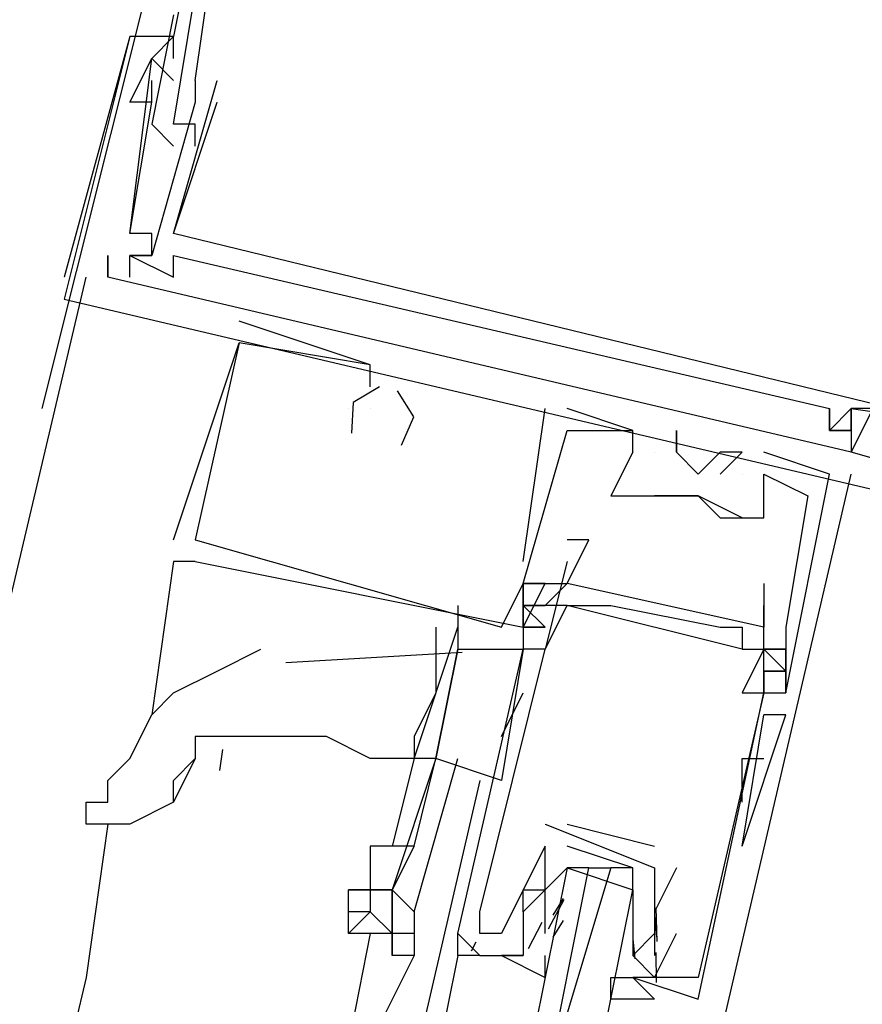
# Model space of a CAD drawing. Header units: feet. Extents: x -79 to 198, y -22 to 181.
# Tile 285 of 318: x 126.066 to 126.58, y 133.628 to 134.228. Entities that reach past the tile are written whole.
import ezdxf

# ---------------------------------------------------------------- set-up
doc = ezdxf.new("R2010")
doc.units = ezdxf.units.FT
doc.layers.add('A-LINEA', color=7, linetype='CONTINUOUS')

msp = doc.modelspace()

# ---------------------------------------------------------------- linework, layer by layer
at = {"layer": 'A-LINEA'}
for p, q in [((126.08, 133.9911), (126.2, 134.4711)), ((126.1333, 134.2178), (126.1333, 134.2178)), ((126.1333, 134.2178), (126.1333, 134.2178)), ((126.1333, 134.2178), (126.1333, 134.2178)), ((126.1333, 134.2178), (126.1333, 134.2178)), ((126.1333, 134.2178), (126.1333, 134.2178)), ((126.1333, 134.2178), (126.1333, 134.2178)), ((126.1333, 134.2178), (126.1333, 134.2178)), ((126.1333, 134.2178), (126.1333, 134.2178)), ((126.1333, 134.2178), (126.1333, 134.2178)), ((126.16, 134.2178), (126.16, 134.2178)), ((126.16, 134.2178), (126.16, 134.2178)), ((126.16, 134.2178), (126.16, 134.2178)), ((126.16, 134.2178), (126.16, 134.2178)), ((126.16, 134.2178), (126.16, 134.2178)), ((126.16, 134.2178), (126.16, 134.2178)), ((126.16, 134.2178), (126.16, 134.2178)), ((126.16, 134.2178), (126.16, 134.2178)), ((126.16, 134.2178), (126.16, 134.2178)), ((126.1467, 134.2044), (126.1467, 134.2044)), ((126.1467, 134.2044), (126.1467, 134.2044)), ((126.1467, 134.2044), (126.1467, 134.2044)), ((126.1467, 134.2044), (126.1467, 134.2044)), ((126.1467, 134.2044), (126.1467, 134.2044)), ((126.1467, 134.2044), (126.1467, 134.2044)), ((126.1467, 134.2044), (126.1467, 134.2044)), ((126.1467, 134.2044), (126.1467, 134.2044)), ((126.1467, 134.2044), (126.1467, 134.2044)), ((126.16, 134.2044), (126.16, 134.2044)), ((126.16, 134.2044), (126.16, 134.2044)), ((126.16, 134.2044), (126.16, 134.2044)), ((126.16, 134.2044), (126.16, 134.2044)), ((126.16, 134.2044), (126.16, 134.2044)), ((126.16, 134.2044), (126.16, 134.2044)), ((126.1467, 134.1911), (126.1467, 134.1911)), ((126.1467, 134.1911), (126.1467, 134.1911)), ((126.1467, 134.1911), (126.1467, 134.1911)), ((126.1467, 134.1911), (126.1467, 134.1911)), ((126.1467, 134.1911), (126.1467, 134.1911)), ((126.1467, 134.1911), (126.1467, 134.1911)), ((126.16, 134.1911), (126.16, 134.1911)), ((126.16, 134.1911), (126.16, 134.1911)), ((126.16, 134.1911), (126.16, 134.1911)), ((126.1733, 134.1911), (126.1733, 134.1911)), ((126.1733, 134.1911), (126.1733, 134.1911)), ((126.1733, 134.1911), (126.1733, 134.1911)), ((126.1733, 134.1911), (126.1733, 134.1911)), ((126.1733, 134.1911), (126.1733, 134.1911)), ((126.1733, 134.1911), (126.1733, 134.1911)), ((126.1733, 134.1911), (126.1733, 134.1911)), ((126.1733, 134.1911), (126.1733, 134.1911)), ((126.1733, 134.1911), (126.1733, 134.1911)), ((126.1867, 134.1911), (126.1867, 134.1911)), ((126.1867, 134.1911), (126.1867, 134.1911)), ((126.1867, 134.1911), (126.1867, 134.1911)), ((126.1867, 134.1911), (126.1867, 134.1911)), ((126.1867, 134.1911), (126.1867, 134.1911)), ((126.1867, 134.1911), (126.1867, 134.1911)), ((126.1333, 134.1778), (126.1333, 134.1778)), ((126.1333, 134.1778), (126.1333, 134.1778)), ((126.1333, 134.1778), (126.1333, 134.1778)), ((126.1333, 134.1778), (126.1333, 134.1778)), ((126.1333, 134.1778), (126.1333, 134.1778)), ((126.1333, 134.1778), (126.1333, 134.1778)), ((126.1467, 134.1778), (126.1467, 134.1778)), ((126.1467, 134.1778), (126.1467, 134.1778)), ((126.1467, 134.1778), (126.1467, 134.1778)), ((126.1467, 134.1778), (126.1467, 134.1778)), ((126.1467, 134.1778), (126.1467, 134.1778)), ((126.1467, 134.1778), (126.1467, 134.1778)), ((126.1467, 134.1778), (126.1467, 134.1778)), ((126.1467, 134.1778), (126.1467, 134.1778)), ((126.1467, 134.1778), (126.1467, 134.1778)), ((126.1467, 134.1778), (126.1467, 134.1778)), ((126.1467, 134.1778), (126.1467, 134.1778)), ((126.1467, 134.1778), (126.1467, 134.1778)), ((126.1733, 134.1778), (126.1733, 134.1778)), ((126.1733, 134.1778), (126.1733, 134.1778)), ((126.1733, 134.1778), (126.1733, 134.1778)), ((126.1733, 134.1778), (126.1733, 134.1778)), ((126.1733, 134.1778), (126.1733, 134.1778)), ((126.1733, 134.1778), (126.1733, 134.1778)), ((126.1867, 134.1778), (126.1867, 134.1778)), ((126.1867, 134.1778), (126.1867, 134.1778)), ((126.1867, 134.1778), (126.1867, 134.1778)), ((126.1467, 134.1644), (126.1467, 134.1644)), ((126.1467, 134.1644), (126.1467, 134.1644)), ((126.1467, 134.1644), (126.1467, 134.1644)), ((126.16, 134.1644), (126.16, 134.1644)), ((126.16, 134.1644), (126.16, 134.1644)), ((126.16, 134.1644), (126.16, 134.1644)), ((126.16, 134.1644), (126.16, 134.1644)), ((126.16, 134.1644), (126.16, 134.1644)), ((126.16, 134.1644), (126.16, 134.1644)), ((126.1733, 134.1644), (126.1733, 134.1644)), ((126.1733, 134.1644), (126.1733, 134.1644)), ((126.1733, 134.1644), (126.1733, 134.1644)), ((126.16, 134.1511), (126.16, 134.1511)), ((126.16, 134.1511), (126.16, 134.1511)), ((126.16, 134.1511), (126.16, 134.1511)), ((126.1733, 134.1511), (126.1733, 134.1511)), ((126.1733, 134.1511), (126.1733, 134.1511)), ((126.1733, 134.1511), (126.1733, 134.1511)), ((126.1333, 134.0978), (126.1333, 134.0978)), ((126.1333, 134.0978), (126.1333, 134.0978)), ((126.1333, 134.0978), (126.1333, 134.0978)), ((126.1333, 134.0978), (126.1333, 134.0978)), ((126.1333, 134.0978), (126.1333, 134.0978)), ((126.1333, 134.0978), (126.1333, 134.0978)), ((126.1333, 134.0978), (126.1333, 134.0978)), ((126.1333, 134.0978), (126.1333, 134.0978)), ((126.1333, 134.0978), (126.1333, 134.0978)), ((126.1467, 134.0978), (126.1467, 134.0978)), ((126.1467, 134.0978), (126.1467, 134.0978)), ((126.1467, 134.0978), (126.1467, 134.0978)), ((126.1467, 134.0978), (126.1467, 134.0978)), ((126.1467, 134.0978), (126.1467, 134.0978)), ((126.1467, 134.0978), (126.1467, 134.0978)), ((126.1467, 134.0978), (126.1467, 134.0978)), ((126.1467, 134.0978), (126.1467, 134.0978)), ((126.1467, 134.0978), (126.1467, 134.0978)), ((126.16, 134.0978), (126.16, 134.0978)), ((126.16, 134.0978), (126.16, 134.0978)), ((126.16, 134.0978), (126.16, 134.0978)), ((126.16, 134.0978), (126.16, 134.0978)), ((126.16, 134.0978), (126.16, 134.0978)), ((126.16, 134.0978), (126.16, 134.0978)), ((126.12, 134.0711), (126.12, 134.0844)), ((126.12, 134.0844), (126.12, 134.0844)), ((126.12, 134.0711), (126.12, 134.0844)), ((126.12, 134.0844), (126.12, 134.0844)), ((126.12, 134.0711), (126.12, 134.0844)), ((126.12, 134.0844), (126.12, 134.0844)), ((126.12, 134.0844), (126.12, 134.0844)), ((126.12, 134.0844), (126.12, 134.0844)), ((126.12, 134.0844), (126.12, 134.0844)), ((126.12, 134.0844), (126.12, 134.0711)), ((126.12, 134.0844), (126.12, 134.0844)), ((126.12, 134.0844), (126.12, 134.0711)), ((126.12, 134.0844), (126.12, 134.0844)), ((126.12, 134.0844), (126.12, 134.0711)), ((126.12, 134.0844), (126.12, 134.0844)), ((126.12, 134.0711), (126.12, 134.0844)), ((126.12, 134.0844), (126.12, 134.0844)), ((126.12, 134.0844), (126.12, 134.0711)), ((126.12, 134.0844), (126.12, 134.0844)), ((126.12, 134.0711), (126.12, 134.0844)), ((126.12, 134.0844), (126.12, 134.0844)), ((126.12, 134.0844), (126.12, 134.0711)), ((126.12, 134.0844), (126.12, 134.0844)), ((126.12, 134.0711), (126.12, 134.0844)), ((126.12, 134.0844), (126.12, 134.0844)), ((126.12, 134.0844), (126.12, 134.0711)), ((126.12, 134.0844), (126.12, 134.0844)), ((126.1333, 134.0844), (126.1333, 134.0844)), ((126.1333, 134.0844), (126.1333, 134.0844)), ((126.1333, 134.0844), (126.1333, 134.0844)), ((126.1333, 134.0844), (126.1467, 134.0844)), ((126.1333, 134.0844), (126.1333, 134.0844)), ((126.1333, 134.0844), (126.1467, 134.0844)), ((126.1333, 134.0844), (126.1333, 134.0844)), ((126.1333, 134.0844), (126.1467, 134.0844)), ((126.1333, 134.0844), (126.1333, 134.0844)), ((126.1333, 134.0844), (126.1333, 134.0844)), ((126.1333, 134.0844), (126.1333, 134.0844)), ((126.1333, 134.0844), (126.1333, 134.0844)), ((126.1333, 134.0844), (126.1333, 134.0844)), ((126.1333, 134.0844), (126.1333, 134.0844)), ((126.1333, 134.0844), (126.1333, 134.0844)), ((126.1333, 134.0844), (126.1467, 134.0844)), ((126.1333, 134.0844), (126.1333, 134.0844)), ((126.1333, 134.0844), (126.1333, 134.0844)), ((126.1333, 134.0844), (126.1333, 134.0844)), ((126.1333, 134.0844), (126.1467, 134.0844)), ((126.1333, 134.0844), (126.1333, 134.0844)), ((126.1333, 134.0844), (126.1333, 134.0844)), ((126.1333, 134.0844), (126.1333, 134.0844)), ((126.1333, 134.0844), (126.1467, 134.0844)), ((126.1333, 134.0844), (126.1333, 134.0844)), ((126.1333, 134.0844), (126.1333, 134.0844)), ((126.1333, 134.0844), (126.1333, 134.0844)), ((126.1467, 134.0844), (126.1467, 134.0844)), ((126.1467, 134.0844), (126.1467, 134.0844)), ((126.1467, 134.0844), (126.1467, 134.0844)), ((126.1467, 134.0844), (126.1467, 134.0844)), ((126.1467, 134.0844), (126.1467, 134.0844)), ((126.1467, 134.0844), (126.1467, 134.0844)), ((126.1467, 134.0844), (126.1467, 134.0844)), ((126.1467, 134.0844), (126.1467, 134.0844)), ((126.1467, 134.0844), (126.1467, 134.0844)), ((126.1467, 134.0844), (126.1467, 134.0844)), ((126.1467, 134.0844), (126.1467, 134.0844)), ((126.1467, 134.0844), (126.1467, 134.0844)), ((126.1467, 134.0844), (126.1467, 134.0844)), ((126.1467, 134.0844), (126.1467, 134.0844)), ((126.1467, 134.0844), (126.1467, 134.0844)), ((126.16, 134.0844), (126.16, 134.0844)), ((126.16, 134.0844), (126.16, 134.0844)), ((126.16, 134.0844), (126.16, 134.0844)), ((126.16, 134.0844), (126.16, 134.0844)), ((126.16, 134.0844), (126.16, 134.0844)), ((126.16, 134.0844), (126.16, 134.0844)), ((124.48, 127.1778), (126.1067, 134.0711)), ((126.0933, 134.0711), (126.0933, 134.0711)), ((126.0933, 134.0711), (126.0933, 134.0711)), ((126.0933, 134.0711), (126.0933, 134.0711)), ((126.0933, 134.0711), (126.0933, 134.0711)), ((126.0933, 134.0711), (126.0933, 134.0711)), ((126.0933, 134.0711), (126.0933, 134.0711)), ((126.12, 134.0711), (126.12, 134.0711)), ((126.12, 134.0711), (126.12, 134.0711)), ((126.12, 134.0711), (126.12, 134.0711)), ((126.12, 134.0711), (126.12, 134.0711)), ((126.12, 134.0711), (126.12, 134.0711)), ((126.12, 134.0711), (126.12, 134.0711)), ((126.12, 134.0711), (126.12, 134.0711)), ((126.12, 134.0711), (126.12, 134.0711)), ((126.12, 134.0711), (126.12, 134.0711)), ((126.1333, 134.0711), (126.1333, 134.0711)), ((126.1333, 134.0711), (126.1333, 134.0711)), ((126.1333, 134.0711), (126.1333, 134.0711)), ((126.1333, 134.0711), (126.1333, 134.0711)), ((126.1333, 134.0711), (126.1333, 134.0711)), ((126.1333, 134.0711), (126.1333, 134.0711)), ((126.1333, 134.0711), (126.1333, 134.0711)), ((126.1333, 134.0711), (126.1333, 134.0711)), ((126.1333, 134.0711), (126.1333, 134.0711)), ((126.16, 134.0711), (126.16, 134.0711)), ((126.16, 134.0711), (126.16, 134.0711)), ((126.16, 134.0711), (126.16, 134.0711)), ((126.16, 134.0711), (126.16, 134.0711)), ((126.16, 134.0711), (126.16, 134.0711)), ((126.16, 134.0711), (126.16, 134.0711)), ((126.0933, 134.0578), (126.0933, 134.0578)), ((126.0933, 134.0578), (126.0933, 134.0578)), ((126.0933, 134.0578), (126.0933, 134.0578)), ((126.0933, 134.0578), (126.0933, 134.0578)), ((126.0933, 134.0578), (126.0933, 134.0578)), ((126.0933, 134.0578), (126.0933, 134.0578)), ((126.0933, 134.0578), (126.0933, 134.0578)), ((126.0933, 134.0578), (126.0933, 134.0578)), ((126.0933, 134.0578), (126.0933, 134.0578)), ((126.2, 134.0444), (126.2, 134.0444)), ((126.2, 134.0444), (126.2, 134.0444)), ((126.2, 134.0444), (126.2, 134.0444)), ((126.16, 133.9111), (126.2, 134.0311)), ((126.16, 133.9111), (126.2, 134.0311)), ((126.16, 133.9111), (126.2, 134.0311)), ((126.2, 134.0311), (126.2, 134.0311)), ((126.2, 134.0311), (126.2, 134.0311)), ((126.2, 134.0311), (126.2, 134.0311)), ((126.2, 134.0311), (126.2, 134.0311)), ((126.2, 134.0311), (126.2, 134.0311)), ((126.2, 134.0311), (126.2, 134.0311)), ((126.28, 134.0178), (126.28, 134.0178)), ((126.28, 134.0178), (126.28, 134.0178)), ((126.28, 134.0178), (126.28, 134.0178)), ((126.28, 134.0178), (126.28, 134.0178)), ((126.28, 134.0178), (126.28, 134.0178)), ((126.28, 134.0178), (126.28, 134.0178)), ((126.28, 134.0044), (126.28, 134.0044)), ((126.28, 134.0044), (126.28, 134.0044)), ((126.28, 134.0044), (126.28, 134.0044)), ((126.28, 134.0044), (126.28, 134.0044)), ((126.28, 134.0044), (126.28, 134.0044)), ((126.28, 134.0044), (126.28, 134.0044)), ((126.2667, 133.9911), (126.2667, 133.9911)), ((126.2667, 133.9911), (126.2667, 133.9911)), ((126.2667, 133.9911), (126.2667, 133.9911)), ((126.2667, 133.9911), (126.2667, 133.9911)), ((126.2667, 133.9911), (126.2667, 133.9911)), ((126.2667, 133.9911), (126.2667, 133.9911)), ((126.28, 133.9911), (126.28, 133.9911)), ((126.28, 133.9911), (126.28, 133.9911)), ((126.28, 133.9911), (126.28, 133.9911)), ((126.3733, 133.8978), (126.3867, 133.9911)), ((126.3733, 133.8978), (126.3867, 133.9911)), ((126.3733, 133.8978), (126.3867, 133.9911)), ((126.3867, 133.9911), (126.3867, 133.9911)), ((126.3867, 133.9911), (126.3867, 133.9911)), ((126.3867, 133.9911), (126.3867, 133.9911)), ((126.4, 133.9911), (126.4, 133.9911)), ((126.4, 133.9911), (126.4, 133.9911)), ((126.4, 133.9911), (126.4, 133.9911)), ((126.56, 133.9911), (126.56, 133.9911)), ((126.56, 133.9911), (126.56, 133.9911)), ((126.56, 133.9911), (126.56, 133.9911)), ((126.56, 133.9911), (126.56, 133.9911)), ((126.56, 133.9911), (126.56, 133.9911)), ((126.56, 133.9911), (126.56, 133.9911)), ((126.5733, 133.9911), (126.5733, 133.9911)), ((126.5733, 133.9911), (126.5733, 133.9911)), ((126.5733, 133.9911), (126.5733, 133.9911)), ((126.5733, 133.9911), (126.5733, 133.9911)), ((126.5733, 133.9911), (126.5733, 133.9911)), ((126.5733, 133.9911), (126.5733, 133.9911)), ((126.5733, 133.9911), (126.5733, 133.9911)), ((126.5733, 133.9911), (126.5733, 133.9911)), ((126.5733, 133.9911), (126.5733, 133.9911)), ((126.5733, 133.9911), (126.5733, 133.9911)), ((126.5733, 133.9911), (126.5733, 133.9911)), ((126.5733, 133.9911), (126.5733, 133.9911)), ((126.5733, 133.9911), (126.5733, 133.9911)), ((126.5733, 133.9911), (126.5733, 133.9911)), ((126.5733, 133.9911), (126.5733, 133.9911)), ((126.4, 133.9778), (126.4, 133.9778)), ((126.4, 133.9778), (126.4, 133.9778)), ((126.4, 133.9778), (126.4, 133.9778)), ((126.4, 133.9778), (126.4, 133.9778)), ((126.4, 133.9778), (126.4, 133.9778)), ((126.4, 133.9778), (126.4, 133.9778)), ((126.44, 133.9778), (126.44, 133.9778)), ((126.44, 133.9778), (126.44, 133.9778)), ((126.44, 133.9778), (126.44, 133.9778)), ((126.44, 133.9778), (126.44, 133.9778)), ((126.44, 133.9778), (126.44, 133.9778)), ((126.44, 133.9778), (126.44, 133.9778)), ((126.4667, 133.9778), (126.4667, 133.9778)), ((126.4667, 133.9778), (126.4667, 133.9778)), ((126.4667, 133.9778), (126.4667, 133.9778)), ((126.56, 133.9778), (126.56, 133.9778)), ((126.56, 133.9778), (126.56, 133.9778)), ((126.56, 133.9778), (126.56, 133.9778)), ((126.56, 133.9778), (126.56, 133.9778)), ((126.56, 133.9778), (126.56, 133.9778)), ((126.56, 133.9778), (126.56, 133.9778)), ((126.56, 133.9778), (126.56, 133.9778)), ((126.56, 133.9778), (126.56, 133.9778)), ((126.56, 133.9778), (126.56, 133.9778)), ((126.5733, 133.9778), (126.5733, 133.9778)), ((126.5733, 133.9778), (126.5733, 133.9778)), ((126.5733, 133.9778), (126.5733, 133.9778)), ((126.5733, 133.9778), (126.5733, 133.9778)), ((126.5733, 133.9778), (126.5733, 133.9778)), ((126.5733, 133.9778), (126.5733, 133.9778)), ((126.5733, 133.9778), (126.5733, 133.9778)), ((126.5733, 133.9778), (126.5733, 133.9778)), ((126.5733, 133.9778), (126.5733, 133.9778)), ((126.5733, 133.9778), (126.5733, 133.9778)), ((126.5733, 133.9778), (126.5733, 133.9778)), ((126.5733, 133.9778), (126.5733, 133.9778)), ((126.5733, 133.9778), (126.5733, 133.9778)), ((126.5733, 133.9778), (126.5733, 133.9778)), ((126.5733, 133.9778), (126.5733, 133.9778)), ((126.44, 133.9644), (126.44, 133.9644)), ((126.44, 133.9644), (126.44, 133.9644)), ((126.44, 133.9644), (126.44, 133.9644)), ((126.44, 133.9644), (126.44, 133.9644)), ((126.44, 133.9644), (126.44, 133.9644)), ((126.44, 133.9644), (126.44, 133.9644)), ((126.4533, 133.9644), (126.4533, 133.9644)), ((126.4533, 133.9644), (126.4533, 133.9644)), ((126.4533, 133.9644), (126.4533, 133.9644)), ((126.4667, 133.9644), (126.4667, 133.9644)), ((126.4667, 133.9644), (126.4667, 133.9644)), ((126.4667, 133.9644), (126.4667, 133.9644)), ((126.4667, 133.9644), (126.4667, 133.9644)), ((126.4667, 133.9644), (126.4667, 133.9644)), ((126.4667, 133.9644), (126.4667, 133.9644)), ((126.4933, 133.9644), (126.4933, 133.9644)), ((126.4933, 133.9644), (126.4933, 133.9644)), ((126.4933, 133.9644), (126.4933, 133.9644)), ((126.5067, 133.9644), (126.5067, 133.9644)), ((126.5067, 133.9644), (126.5067, 133.9644)), ((126.5067, 133.9644), (126.5067, 133.9644)), ((126.52, 133.9644), (126.52, 133.9644)), ((126.52, 133.9644), (126.52, 133.9644)), ((126.52, 133.9644), (126.52, 133.9644)), ((126.5733, 133.9644), (126.5733, 133.9644)), ((126.5733, 133.9644), (126.5733, 133.9644)), ((126.5733, 133.9644), (126.5733, 133.9644)), ((126.5733, 133.9644), (126.5733, 133.9644)), ((126.5733, 133.9644), (126.5733, 133.9644)), ((126.5733, 133.9644), (126.5733, 133.9644)), ((126.5733, 133.9644), (126.5733, 133.9644)), ((126.5733, 133.9644), (126.5733, 133.9644)), ((126.5733, 133.9644), (126.5733, 133.9644)), ((126.5733, 133.9644), (126.5733, 133.9644)), ((126.5733, 133.9644), (126.5733, 133.9644)), ((126.5733, 133.9644), (126.5733, 133.9644)), ((126.5733, 133.9644), (126.5733, 133.9644)), ((126.5733, 133.9644), (126.5733, 133.9644)), ((126.5733, 133.9644), (126.5733, 133.9644)), ((126.5733, 133.9644), (126.5733, 133.9644)), ((126.5733, 133.9644), (126.5733, 133.9644)), ((126.5733, 133.9644), (126.5733, 133.9644)), ((126.48, 133.9511), (126.48, 133.9511)), ((126.48, 133.9511), (126.48, 133.9511)), ((126.48, 133.9511), (126.48, 133.9511)), ((126.48, 133.5511), (126.5733, 133.9511)), ((126.4933, 133.9511), (126.4933, 133.9511)), ((126.4933, 133.9511), (126.4933, 133.9511)), ((126.4933, 133.9511), (126.4933, 133.9511)), ((126.5067, 133.9511), (126.5067, 133.9511)), ((126.5067, 133.9511), (126.5067, 133.9511)), ((126.5067, 133.9511), (126.5067, 133.9511)), ((126.52, 133.9511), (126.52, 133.9511)), ((126.52, 133.9511), (126.52, 133.9511)), ((126.52, 133.9511), (126.52, 133.9511)), ((126.52, 133.9511), (126.52, 133.9511)), ((126.52, 133.9511), (126.52, 133.9511)), ((126.52, 133.9511), (126.52, 133.9511)), ((126.56, 133.9511), (126.56, 133.9511)), ((126.56, 133.9511), (126.56, 133.9511)), ((126.56, 133.9511), (126.56, 133.9511)), ((126.4267, 133.9378), (126.4267, 133.9378)), ((126.4267, 133.9378), (126.4267, 133.9378)), ((126.4267, 133.9378), (126.4267, 133.9378)), ((126.44, 133.9378), (126.44, 133.9378)), ((126.44, 133.9378), (126.4533, 133.9378)), ((126.44, 133.9378), (126.44, 133.9378)), ((126.44, 133.9378), (126.44, 133.9378)), ((126.4533, 133.9378), (126.4533, 133.9378)), ((126.4533, 133.9378), (126.4533, 133.9378)), ((126.4533, 133.9378), (126.4533, 133.9378)), ((126.4667, 133.9378), (126.4667, 133.9378)), ((126.4667, 133.9378), (126.48, 133.9378)), ((126.4667, 133.9378), (126.4667, 133.9378)), ((126.4667, 133.9378), (126.4667, 133.9378)), ((126.48, 133.9378), (126.48, 133.9378)), ((126.48, 133.9378), (126.48, 133.9378)), ((126.48, 133.9378), (126.48, 133.9378)), ((126.48, 133.9378), (126.48, 133.9378)), ((126.5467, 133.9378), (126.5467, 133.9378)), ((126.5467, 133.9378), (126.5467, 133.9378)), ((126.5467, 133.9378), (126.5467, 133.9378)), ((126.4933, 133.9244), (126.4933, 133.9244)), ((126.4933, 133.9244), (126.4933, 133.9244)), ((126.4933, 133.9244), (126.4933, 133.9244)), ((126.5067, 133.9244), (126.5067, 133.9244)), ((126.5067, 133.9244), (126.5067, 133.9244)), ((126.5067, 133.9244), (126.5067, 133.9244)), ((126.52, 133.9244), (126.52, 133.9244)), ((126.52, 133.9244), (126.52, 133.9244)), ((126.52, 133.9244), (126.52, 133.9244)), ((126.16, 133.9111), (126.16, 133.9111)), ((126.16, 133.9111), (126.16, 133.9111)), ((126.16, 133.9111), (126.16, 133.9111)), ((126.1733, 133.9111), (126.1733, 133.9111)), ((126.1733, 133.9111), (126.1733, 133.9111)), ((126.1733, 133.9111), (126.1733, 133.9111)), ((126.1733, 133.9111), (126.1733, 133.9111)), ((126.1733, 133.9111), (126.1733, 133.9111)), ((126.1733, 133.9111), (126.1733, 133.9111)), ((126.4, 133.9111), (126.4, 133.9111)), ((126.4133, 133.9111), (126.4133, 133.9111)), ((126.16, 133.8978), (126.1467, 133.8044)), ((126.1733, 133.8978), (126.16, 133.8978)), ((126.1733, 133.8978), (126.16, 133.8978)), ((126.1733, 133.8978), (126.16, 133.8978)), ((126.1733, 133.8978), (126.1733, 133.8978)), ((126.1733, 133.8978), (126.1733, 133.8978)), ((126.1733, 133.8978), (126.1733, 133.8978)), ((126.3733, 133.8978), (126.3733, 133.8978)), ((126.3733, 133.8978), (126.3733, 133.8978)), ((126.3733, 133.8978), (126.3733, 133.8978)), ((126.4, 133.8978), (126.4, 133.8978)), ((126.3733, 133.8844), (126.3733, 133.8844)), ((126.3733, 133.8844), (126.3733, 133.8844)), ((126.3733, 133.8844), (126.3733, 133.8844)), ((126.3733, 133.8844), (126.3733, 133.8844)), ((126.3733, 133.8844), (126.3733, 133.8844)), ((126.3733, 133.8844), (126.3733, 133.8844)), ((126.3733, 133.8844), (126.3733, 133.8844)), ((126.3733, 133.8844), (126.3733, 133.8844)), ((126.3733, 133.8844), (126.3733, 133.8844)), ((126.3867, 133.8844), (126.4, 133.8844)), ((126.3867, 133.8711), (126.4, 133.8844)), ((126.3867, 133.8844), (126.3867, 133.8844)), ((126.3867, 133.8844), (126.3867, 133.8844)), ((126.3867, 133.8844), (126.4, 133.8844)), ((126.3867, 133.8711), (126.4, 133.8844)), ((126.3867, 133.8844), (126.3867, 133.8844)), ((126.3867, 133.8844), (126.3867, 133.8844)), ((126.3867, 133.8844), (126.4, 133.8844)), ((126.3867, 133.8711), (126.4, 133.8844)), ((126.3867, 133.8844), (126.3867, 133.8844)), ((126.3867, 133.8844), (126.3867, 133.8844)), ((126.4, 133.8844), (126.4, 133.8844)), ((126.52, 133.8844), (126.52, 133.8844)), ((126.3333, 133.8711), (126.3333, 133.8578)), ((126.4, 133.8711), (126.4, 133.8711)), ((126.5067, 133.8444), (126.4, 133.8711)), ((126.5067, 133.8444), (126.4, 133.8711)), ((126.5067, 133.8444), (126.4, 133.8711)), ((126.4133, 133.8711), (126.4133, 133.8711)), ((126.4267, 133.8711), (126.4267, 133.8711)), ((126.52, 133.8711), (126.52, 133.8711)), ((126.36, 133.8578), (126.36, 133.8578)), ((126.36, 133.8578), (126.36, 133.8578)), ((126.36, 133.8578), (126.36, 133.8578)), ((126.3733, 133.8578), (126.3733, 133.8444)), ((126.3733, 133.8578), (126.3733, 133.8578)), ((126.3733, 133.8578), (126.3733, 133.8578)), ((126.3733, 133.8578), (126.3733, 133.8578)), ((126.3733, 133.8578), (126.3733, 133.8578)), ((126.3733, 133.8578), (126.3733, 133.8578)), ((126.3733, 133.8578), (126.3733, 133.8578)), ((126.3867, 133.8578), (126.3867, 133.8578)), ((126.3867, 133.8578), (126.3867, 133.8578)), ((126.3867, 133.8578), (126.3867, 133.8578)), ((126.3867, 133.8578), (126.3867, 133.8578)), ((126.3867, 133.8578), (126.3867, 133.8578)), ((126.3867, 133.8578), (126.3867, 133.8578)), ((126.4933, 133.8578), (126.4933, 133.8578)), ((126.5067, 133.8578), (126.5067, 133.8578)), ((126.52, 133.8578), (126.52, 133.8578)), ((126.5333, 133.8578), (126.5333, 133.8578)), ((126.5333, 133.8578), (126.5333, 133.8578)), ((126.5333, 133.8578), (126.5333, 133.8578)), ((126.336, 133.8424), (126.2284, 133.8361)), ((126.3333, 133.6711), (126.3733, 133.8444)), ((126.3733, 133.8444), (126.36, 133.7644)), ((126.3733, 133.8444), (126.3733, 133.8444)), ((126.3867, 133.8444), (126.3867, 133.8444)), ((126.3867, 133.8444), (126.3867, 133.8444)), ((126.5067, 133.8444), (126.5067, 133.8444)), ((126.52, 133.8444), (126.52, 133.8444)), ((126.5333, 133.8444), (126.52, 133.8444)), ((126.5333, 133.8444), (126.52, 133.8444)), ((126.5333, 133.8311), (126.52, 133.8444)), ((126.5333, 133.8444), (126.5333, 133.8444)), ((126.5333, 133.8444), (126.5333, 133.8444)), ((126.5333, 133.8444), (126.5333, 133.8444)), ((126.5333, 133.8444), (126.5333, 133.8444)), ((126.52, 133.8311), (126.52, 133.8311)), ((126.52, 133.8311), (126.52, 133.8311)), ((126.52, 133.8311), (126.52, 133.8311)), ((126.52, 133.8311), (126.52, 133.8311)), ((126.52, 133.8311), (126.5333, 133.8311)), ((126.5333, 133.8311), (126.5333, 133.8311)), ((126.5333, 133.8311), (126.5333, 133.8311)), ((126.5333, 133.8311), (126.5333, 133.8311)), ((126.1467, 133.8178), (126.1467, 133.8178)), ((126.36, 133.7911), (126.3733, 133.8178)), ((126.5067, 133.8178), (126.5067, 133.8178)), ((126.52, 133.8178), (126.52, 133.8178)), ((126.52, 133.8178), (126.52, 133.8178)), ((126.52, 133.8178), (126.52, 133.8178)), ((126.52, 133.8178), (126.52, 133.8178)), ((126.52, 133.8178), (126.52, 133.8178)), ((126.5333, 133.8178), (126.5333, 133.8178)), ((126.5333, 133.8178), (126.5333, 133.8178)), ((126.5333, 133.8178), (126.5333, 133.8178)), ((126.5333, 133.8178), (126.5333, 133.8178)), ((126.5333, 133.8178), (126.5333, 133.8178)), ((126.5333, 133.8178), (126.5333, 133.8178)), ((126.5067, 133.7244), (126.52, 133.8044)), ((126.5067, 133.7244), (126.52, 133.8044)), ((126.5333, 133.8044), (126.5333, 133.8044)), ((126.1899, 133.7832), (126.1881, 133.7704)), ((126.1733, 133.7778), (126.16, 133.7511)), ((126.3067, 133.7778), (126.2933, 133.7244)), ((126.3067, 133.7778), (126.3067, 133.7778)), ((126.3067, 133.7778), (126.3067, 133.7778)), ((126.3067, 133.7244), (126.32, 133.7778)), ((126.32, 133.7778), (126.32, 133.7778)), ((126.5067, 133.7511), (126.5067, 133.7778)), ((126.5067, 133.7778), (126.52, 133.7778)), ((126.3467, 133.7644), (126.3067, 133.5911)), ((126.5067, 133.7511), (126.5067, 133.7511)), ((126.12, 133.7378), (126.1067, 133.6444)), ((126.3867, 133.7378), (126.3867, 133.7378)), ((126.4, 133.7378), (126.4533, 133.7244)), ((126.4, 133.7378), (126.4, 133.7378)), ((126.3867, 133.7244), (126.3867, 133.7244)), ((126.3867, 133.7244), (126.3867, 133.7244)), ((126.44, 133.7111), (126.4, 133.7244)), ((126.4533, 133.7244), (126.4533, 133.7244)), ((126.4133, 133.7111), (126.4267, 133.7111)), ((126.4667, 133.7111), (126.4533, 133.6844)), ((126.4533, 133.7111), (126.4533, 133.7111)), ((126.4533, 133.7111), (126.4533, 133.7111)), ((126.4667, 133.7111), (126.4667, 133.7111)), ((126.3733, 133.6978), (126.3733, 133.6978)), ((126.3733, 133.6978), (126.3733, 133.6978)), ((126.3867, 133.6978), (126.3867, 133.6978)), ((126.3915, 133.6822), (126.3977, 133.6924)), ((126.4, 133.6978), (126.4, 133.6978)), ((126.44, 133.6978), (126.44, 133.6978)), ((126.3887, 133.674), (126.3983, 133.6919)), ((126.4542, 133.6867), (126.4548, 133.6663)), ((126.28, 133.6844), (126.2667, 133.6711)), ((126.2667, 133.6844), (126.2667, 133.6844)), ((126.3467, 133.6844), (126.3467, 133.6844)), ((126.3733, 133.6844), (126.3733, 133.6844)), ((126.3867, 133.6844), (126.3867, 133.6844)), ((126.3867, 133.6711), (126.3867, 133.6844)), ((126.44, 133.6844), (126.44, 133.6844)), ((126.4533, 133.6844), (126.4533, 133.6844)), ((126.4535, 133.6809), (126.4545, 133.669)), ((126.3764, 133.6619), (126.3848, 133.6781)), ((126.3915, 133.6689), (126.3977, 133.6791)), ((126.28, 133.6711), (126.2667, 133.6044)), ((126.2933, 133.6711), (126.2933, 133.6578)), ((126.2933, 133.6711), (126.2933, 133.6711)), ((126.3067, 133.6711), (126.3067, 133.6578)), ((126.3333, 133.6711), (126.3333, 133.6711)), ((126.3467, 133.6711), (126.3467, 133.6711)), ((126.3467, 133.6711), (126.3467, 133.6711)), ((126.36, 133.6711), (126.36, 133.6711)), ((126.3867, 133.6711), (126.3867, 133.6711)), ((126.44, 133.6711), (126.44, 133.6578)), ((126.44, 133.6711), (126.44, 133.6711)), ((126.4533, 133.6711), (126.4533, 133.6711)), ((126.4533, 133.6711), (126.4533, 133.6711)), ((126.4667, 133.6711), (126.4667, 133.6711)), ((126.3418, 133.6605), (126.3445, 133.666)), ((126.3418, 133.6605), (126.3445, 133.666)), ((126.3418, 133.6605), (126.3445, 133.666)), ((126.4401, 133.6676), (126.4412, 133.6557)), ((126.3067, 133.6578), (126.28, 133.6044)), ((126.3467, 133.6578), (126.3733, 133.6578)), ((126.3467, 133.6578), (126.3467, 133.6578)), ((126.3733, 133.6578), (126.3733, 133.6578)), ((126.44, 133.6578), (126.44, 133.6578)), ((126.4533, 133.6578), (126.4533, 133.6578)), ((126.4541, 133.6595), (126.4544, 133.6412)), ((126.1067, 133.6444), (125.3867, 130.6044)), ((126.44, 133.6444), (126.48, 133.6311)), ((126.44, 133.6444), (126.44, 133.6444)), ((126.4533, 133.6444), (126.4533, 133.6444)), ((126.4667, 133.6444), (126.4667, 133.6444)), ((126.48, 133.6444), (126.48, 133.6444)), ((126.48, 133.6444), (126.48, 133.6444)), ((126.48, 133.6311), (126.48, 133.6311))]:
    msp.add_line(p, q, dxfattribs=at)
for points in [[(126.1733, 134.1511), (126.1733, 134.1644), (126.16, 134.1644), (126.1733, 134.2444), (126.16, 134.2578), (126.1867, 134.3511), (126.2, 134.3511)], [(126.1733, 134.1511), (126.1733, 134.1644), (126.16, 134.1644), (126.1733, 134.2444), (126.16, 134.2578), (126.1867, 134.3511), (126.2, 134.3511)], [(126.1733, 134.1511), (126.1733, 134.1644), (126.16, 134.1644), (126.1733, 134.2444), (126.16, 134.2578), (126.1867, 134.3511), (126.2, 134.3511)], [(126.1733, 134.1911), (126.1867, 134.2844), (126.2, 134.2844), (126.1733, 134.2844), (126.16, 134.2178), (126.1333, 134.2178), (126.0933, 134.0578), (126.7733, 133.8978), (126.7733, 133.9111)], [(126.1733, 134.1911), (126.1867, 134.2844), (126.2, 134.2844), (126.1733, 134.2844), (126.16, 134.2178), (126.1333, 134.2178), (126.0933, 134.0578), (126.7733, 133.8978), (126.7733, 133.9111)], [(126.1733, 134.1911), (126.1867, 134.2844), (126.2, 134.2844), (126.1733, 134.2844), (126.16, 134.2178), (126.1333, 134.2178), (126.0933, 134.0578), (126.7733, 133.8978), (126.7733, 133.9111)], [(126.16, 134.2311), (126.1467, 134.1644), (126.16, 134.1511)], [(126.16, 134.2311), (126.1467, 134.1644), (126.16, 134.1511)], [(126.16, 134.2311), (126.1467, 134.1644), (126.16, 134.1511)], [(126.16, 134.2044), (126.16, 134.2178), (126.1333, 134.2178), (126.0933, 134.0711)], [(126.16, 134.2044), (126.16, 134.2178), (126.1333, 134.2178), (126.0933, 134.0711)], [(126.16, 134.2044), (126.16, 134.2178), (126.1333, 134.2178), (126.0933, 134.0711)], [(126.1467, 134.1778), (126.1333, 134.1778), (126.1467, 134.2044), (126.16, 134.2178), (126.1333, 134.2178), (126.0933, 134.0711)], [(126.1467, 134.1778), (126.1333, 134.1778), (126.1467, 134.2044), (126.16, 134.2178), (126.1333, 134.2178), (126.0933, 134.0711)], [(126.1467, 134.1778), (126.1333, 134.1778), (126.1467, 134.2044), (126.16, 134.2178), (126.1333, 134.2178), (126.0933, 134.0711)], [(126.1467, 134.1778), (126.1333, 134.1778), (126.1467, 134.2044)], [(126.1467, 134.1778), (126.1333, 134.1778), (126.1467, 134.2044)], [(126.1467, 134.1778), (126.1333, 134.1778), (126.1467, 134.2044)], [(126.1467, 134.0978), (126.1333, 134.0978), (126.1467, 134.2044), (126.16, 134.1911)], [(126.1467, 134.0978), (126.1333, 134.0978), (126.1467, 134.2044), (126.16, 134.1911)], [(126.1467, 134.0978), (126.1333, 134.0978), (126.1467, 134.2044), (126.16, 134.1911)], [(126.1333, 134.0844), (126.1467, 134.0844), (126.1467, 134.0978), (126.1333, 134.0978), (126.1467, 134.1778), (126.1467, 134.1911)], [(126.1333, 134.0844), (126.1467, 134.0844), (126.1467, 134.0978), (126.1333, 134.0978), (126.1467, 134.1778), (126.1467, 134.1911)], [(126.1333, 134.0844), (126.1467, 134.0844), (126.1467, 134.0978), (126.1333, 134.0978), (126.1467, 134.1778), (126.1467, 134.1911)], [(126.1733, 134.1911), (126.1733, 134.1778), (126.1467, 134.0844), (126.1333, 134.0844)], [(126.1733, 134.1911), (126.1733, 134.1778), (126.1467, 134.0844), (126.1333, 134.0844)], [(126.1733, 134.1911), (126.1733, 134.1778), (126.1467, 134.0844), (126.1333, 134.0844)], [(126.1467, 134.0978), (126.1333, 134.0978), (126.1467, 134.1778), (126.1467, 134.1911)], [(126.1733, 134.1911), (126.1733, 134.1778), (126.1467, 134.0844), (126.1333, 134.0844)], [(126.1467, 134.0978), (126.1333, 134.0978), (126.1467, 134.1778), (126.1467, 134.1911)], [(126.1733, 134.1911), (126.1733, 134.1778), (126.1467, 134.0844), (126.1333, 134.0844)], [(126.1467, 134.0978), (126.1333, 134.0978), (126.1467, 134.1778), (126.1467, 134.1911)], [(126.1733, 134.1911), (126.1733, 134.1778), (126.1467, 134.0844), (126.1333, 134.0844)], [(126.6533, 133.9778), (126.16, 134.0978), (126.1867, 134.1911)], [(126.6533, 133.9778), (126.16, 134.0978), (126.1867, 134.1911)], [(126.6533, 133.9778), (126.16, 134.0978), (126.1867, 134.1911)], [(126.6533, 133.9778), (126.16, 134.0978), (126.1867, 134.1778)], [(126.6533, 133.9778), (126.16, 134.0978), (126.1867, 134.1778)], [(126.6533, 133.9778), (126.16, 134.0978), (126.1867, 134.1778)], [(126.5733, 133.9644), (126.5867, 133.9911), (126.5733, 133.9911), (126.5733, 133.9778), (126.5733, 133.9644), (126.12, 134.0711), (126.12, 134.0844)], [(126.5733, 133.9644), (126.5867, 133.9911), (126.5733, 133.9911), (126.5733, 133.9778), (126.5733, 133.9644), (126.12, 134.0711), (126.12, 134.0844)], [(126.5733, 133.9644), (126.5867, 133.9911), (126.5733, 133.9911), (126.5733, 133.9778), (126.5733, 133.9644), (126.12, 134.0711), (126.12, 134.0844)], [(126.1333, 134.0844), (126.16, 134.0711), (126.16, 134.0844), (126.56, 133.9911), (126.56, 133.9778), (126.5733, 133.9778), (126.5733, 133.9911), (126.6667, 133.9778)], [(126.1333, 134.0844), (126.16, 134.0711), (126.16, 134.0844), (126.56, 133.9911), (126.56, 133.9778), (126.5733, 133.9778), (126.5733, 133.9911), (126.6667, 133.9778)], [(126.1333, 134.0844), (126.16, 134.0711), (126.16, 134.0844), (126.56, 133.9911), (126.56, 133.9778), (126.5733, 133.9778), (126.5733, 133.9911), (126.6667, 133.9778)], [(126.1333, 134.0711), (126.1333, 134.0844), (126.16, 134.0711), (126.16, 134.0844), (126.56, 133.9911), (126.56, 133.9778), (126.5733, 133.9778)], [(126.1333, 134.0711), (126.1333, 134.0844), (126.16, 134.0711), (126.16, 134.0844), (126.56, 133.9911), (126.56, 133.9778), (126.5733, 133.9778)], [(126.1333, 134.0711), (126.1333, 134.0844), (126.16, 134.0711), (126.16, 134.0844), (126.56, 133.9911), (126.56, 133.9778), (126.5733, 133.9778)], [(126.68, 134.0044), (126.6667, 133.9378), (126.5733, 133.9644), (126.5867, 133.9911), (126.5733, 133.9911), (126.5733, 133.9778), (126.5733, 133.9644), (126.12, 134.0711)], [(126.68, 134.0044), (126.6667, 133.9378), (126.5733, 133.9644), (126.5867, 133.9911), (126.5733, 133.9911), (126.5733, 133.9778), (126.5733, 133.9644), (126.12, 134.0711)], [(126.68, 134.0044), (126.6667, 133.9378), (126.5733, 133.9644), (126.5867, 133.9911), (126.5733, 133.9911), (126.5733, 133.9778), (126.5733, 133.9644), (126.12, 134.0711)], [(126.68, 134.0044), (126.6667, 133.9378), (126.5733, 133.9644), (126.5867, 133.9911), (126.5733, 133.9911), (126.5733, 133.9778), (126.5733, 133.9644), (126.12, 134.0711)], [(126.68, 134.0044), (126.6667, 133.9378), (126.5733, 133.9644), (126.5867, 133.9911), (126.5733, 133.9911), (126.5733, 133.9778), (126.5733, 133.9644), (126.12, 134.0711)], [(126.68, 134.0044), (126.6667, 133.9378), (126.5733, 133.9644), (126.5867, 133.9911), (126.5733, 133.9911), (126.5733, 133.9778), (126.5733, 133.9644), (126.12, 134.0711)], [(126.0933, 134.0578), (126.7733, 133.8978), (126.7733, 133.9111)], [(126.0933, 134.0578), (126.7733, 133.8978), (126.7733, 133.9111)], [(126.0933, 134.0578), (126.7733, 133.8978), (126.7733, 133.9111)], [(126.0933, 134.0578), (126.7733, 133.8978), (126.7733, 133.9111)], [(126.0933, 134.0578), (126.7733, 133.8978), (126.7733, 133.9111)], [(126.0933, 134.0578), (126.7733, 133.8978), (126.7733, 133.9111)], [(126.28, 134.0044), (126.28, 134.0178), (126.2, 134.0444)], [(126.28, 134.0044), (126.28, 134.0178), (126.2, 134.0444)], [(126.28, 134.0044), (126.28, 134.0178), (126.2, 134.0444)], [(126.28, 134.0044), (126.28, 134.0178), (126.2, 134.0311), (126.1733, 133.9111), (126.36, 133.8578), (126.3733, 133.8844), (126.3733, 133.8844)], [(126.28, 134.0044), (126.28, 134.0178), (126.2, 134.0311), (126.1733, 133.9111), (126.36, 133.8578), (126.3733, 133.8844), (126.3733, 133.8844)], [(126.28, 134.0044), (126.28, 134.0178), (126.2, 134.0311), (126.1733, 133.9111), (126.36, 133.8578), (126.3733, 133.8844), (126.3733, 133.8844)], [(126.2856, 134.0044), (126.2695, 133.9947), (126.2686, 133.976)], [(126.2856, 134.0044), (126.2695, 133.9947), (126.2686, 133.976)], [(126.2856, 134.0044), (126.2695, 133.9947), (126.2686, 133.976)], [(126.2991, 133.9688), (126.3066, 133.986), (126.2965, 134.0019)], [(126.2991, 133.9688), (126.3066, 133.986), (126.2965, 134.0019)], [(126.2991, 133.9688), (126.3066, 133.986), (126.2965, 134.0019)], [(126.28, 133.9911), (126.28, 133.9911), (126.28, 133.9911)], [(126.28, 133.9911), (126.28, 133.9911), (126.28, 133.9911)], [(126.28, 133.9911), (126.28, 133.9911), (126.28, 133.9911)], [(126.44, 133.9644), (126.44, 133.9778), (126.44, 133.9778), (126.4, 133.9911)], [(126.44, 133.9644), (126.44, 133.9778), (126.44, 133.9778), (126.4, 133.9911)], [(126.44, 133.9644), (126.44, 133.9778), (126.44, 133.9778), (126.4, 133.9911)], [(126.5733, 133.9778), (126.56, 133.9778), (126.56, 133.9778), (126.56, 133.9911)], [(126.5733, 133.9778), (126.56, 133.9778), (126.56, 133.9778), (126.56, 133.9911)], [(126.5733, 133.9778), (126.56, 133.9778), (126.56, 133.9778), (126.56, 133.9911)], [(126.56, 133.9778), (126.5733, 133.9911), (126.6667, 133.9778)], [(126.56, 133.9778), (126.5733, 133.9911), (126.6667, 133.9778)], [(126.56, 133.9778), (126.5733, 133.9911), (126.6667, 133.9778)], [(126.1733, 133.8978), (126.3733, 133.8578), (126.3867, 133.8578), (126.3733, 133.8578), (126.3733, 133.8844), (126.3867, 133.8844), (126.3733, 133.8844), (126.4, 133.9778), (126.44, 133.9778)], [(126.1733, 133.8978), (126.3733, 133.8578), (126.3867, 133.8578), (126.3733, 133.8578), (126.3733, 133.8844), (126.3867, 133.8844), (126.3733, 133.8844), (126.4, 133.9778), (126.44, 133.9778)], [(126.1733, 133.8978), (126.3733, 133.8578), (126.3867, 133.8578), (126.3733, 133.8578), (126.3733, 133.8844), (126.3867, 133.8844), (126.3733, 133.8844), (126.4, 133.9778), (126.44, 133.9778)], [(126.4933, 133.9511), (126.5067, 133.9644), (126.4933, 133.9644), (126.48, 133.9511), (126.48, 133.9511), (126.4667, 133.9644), (126.4667, 133.9778), (126.4667, 133.9644)], [(126.4933, 133.9511), (126.5067, 133.9644), (126.4933, 133.9644), (126.48, 133.9511), (126.48, 133.9511), (126.4667, 133.9644), (126.4667, 133.9778), (126.4667, 133.9644)], [(126.4933, 133.9511), (126.5067, 133.9644), (126.4933, 133.9644), (126.48, 133.9511), (126.48, 133.9511), (126.4667, 133.9644), (126.4667, 133.9778), (126.4667, 133.9644)], [(126.44, 133.9644), (126.4267, 133.9378), (126.44, 133.9378), (126.4533, 133.9378), (126.4667, 133.9378), (126.48, 133.9378), (126.4933, 133.9244), (126.5067, 133.9244), (126.52, 133.9244), (126.52, 133.9511), (126.5467, 133.9378), (126.5333, 133.8578), (126.5333, 133.8444), (126.5333, 133.8178), (126.5333, 133.8311), (126.52, 133.8311), (126.52, 133.8178), (126.5333, 133.8178), (126.56, 133.9511), (126.56, 133.9511), (126.52, 133.9644)], [(126.44, 133.9644), (126.4267, 133.9378), (126.44, 133.9378), (126.4533, 133.9378), (126.4667, 133.9378), (126.48, 133.9378), (126.4933, 133.9244), (126.5067, 133.9244), (126.52, 133.9244), (126.52, 133.9511), (126.5467, 133.9378), (126.5333, 133.8578), (126.5333, 133.8444), (126.5333, 133.8178), (126.5333, 133.8311), (126.52, 133.8311), (126.52, 133.8178), (126.5333, 133.8178), (126.56, 133.9511), (126.56, 133.9511), (126.52, 133.9644)], [(126.44, 133.9644), (126.4267, 133.9378), (126.44, 133.9378), (126.4533, 133.9378), (126.4667, 133.9378), (126.48, 133.9378), (126.4933, 133.9244), (126.5067, 133.9244), (126.52, 133.9244), (126.52, 133.9511), (126.5467, 133.9378), (126.5333, 133.8578), (126.5333, 133.8444), (126.5333, 133.8178), (126.5333, 133.8311), (126.52, 133.8311), (126.52, 133.8178), (126.5333, 133.8178), (126.56, 133.9511), (126.56, 133.9511), (126.52, 133.9644)], [(126.52, 133.9511), (126.52, 133.9511), (126.52, 133.9511)], [(126.52, 133.9511), (126.52, 133.9511), (126.52, 133.9511)], [(126.52, 133.9511), (126.52, 133.9511), (126.52, 133.9511)], [(126.5067, 133.9244), (126.48, 133.9378), (126.4667, 133.9378), (126.4533, 133.9378)], [(126.52, 133.8844), (126.52, 133.8578), (126.4, 133.8844), (126.4133, 133.9111), (126.4, 133.9111)], [(126.4, 133.8978), (126.3867, 133.8444), (126.3733, 133.8444)], [(126.3867, 133.8578), (126.3733, 133.8578), (126.3867, 133.8844), (126.3733, 133.8844), (126.3733, 133.8578), (126.3733, 133.8578)], [(126.3867, 133.8578), (126.3733, 133.8578), (126.3867, 133.8844), (126.3733, 133.8844), (126.3733, 133.8578), (126.3733, 133.8578)], [(126.3867, 133.8578), (126.3733, 133.8578), (126.3867, 133.8844), (126.3733, 133.8844), (126.3733, 133.8578), (126.3733, 133.8578)], [(126.3467, 133.6844), (126.3867, 133.8444), (126.4, 133.8711), (126.4133, 133.8711), (126.4267, 133.8711), (126.4933, 133.8578), (126.5067, 133.8578), (126.5067, 133.8444), (126.52, 133.8444), (126.5067, 133.8178), (126.52, 133.8178), (126.48, 133.6444), (126.4667, 133.6444), (126.4533, 133.6444), (126.4667, 133.6711)], [(126.3867, 133.8578), (126.3733, 133.8711), (126.3867, 133.8578)], [(126.3733, 133.8711), (126.3867, 133.8711), (126.3733, 133.8711), (126.3867, 133.8578)], [(126.3867, 133.8578), (126.3733, 133.8711), (126.3867, 133.8578)], [(126.3733, 133.8711), (126.3867, 133.8711), (126.3733, 133.8711), (126.3867, 133.8578)], [(126.3867, 133.8578), (126.3733, 133.8711), (126.3867, 133.8578)], [(126.3733, 133.8711), (126.3867, 133.8711), (126.3733, 133.8711), (126.3867, 133.8578)], [(126.4, 133.8711), (126.3867, 133.8711), (126.3867, 133.8711)], [(126.4, 133.8711), (126.3867, 133.8711), (126.3867, 133.8711)], [(126.4, 133.8711), (126.3867, 133.8711), (126.3867, 133.8711)], [(126.48, 133.6311), (126.52, 133.8178), (126.52, 133.8711)], [(126.3067, 133.7778), (126.3067, 133.7778), (126.3333, 133.8578), (126.3333, 133.8444), (126.32, 133.7778), (126.3067, 133.7778), (126.3067, 133.7778)], [(126.32, 133.8578), (126.32, 133.8444), (126.32, 133.8178), (126.3067, 133.7911), (126.3067, 133.7778), (126.3067, 133.7778)], [(126.1067, 133.7511), (126.12, 133.7511), (126.12, 133.7644), (126.1333, 133.7778), (126.1467, 133.8044), (126.16, 133.8178), (126.1867, 133.8311), (126.2133, 133.8444)], [(126.36, 133.7644), (126.32, 133.7778), (126.3333, 133.8444), (126.3733, 133.8444)], [(126.52, 133.8444), (126.5333, 133.8444), (126.52, 133.8444)], [(126.52, 133.8311), (126.5333, 133.8311), (126.52, 133.8311)], [(126.52, 133.8311), (126.5333, 133.8311), (126.52, 133.8311)], [(126.5067, 133.7244), (126.5067, 133.7244), (126.5067, 133.7244), (126.5333, 133.8044), (126.52, 133.8044)], [(126.3067, 133.7778), (126.2933, 133.7778), (126.28, 133.7778), (126.2533, 133.7911), (126.24, 133.7911), (126.2267, 133.7911), (126.2133, 133.7911), (126.2, 133.7911), (126.1867, 133.7911), (126.1733, 133.7911), (126.1733, 133.7778)], [(126.16, 133.7511), (126.16, 133.7644), (126.1733, 133.7778)], [(126.32, 133.7778), (126.2933, 133.6978), (126.3067, 133.6844), (126.3333, 133.7778)], [(126.16, 133.7511), (126.1333, 133.7378), (126.12, 133.7378), (126.1067, 133.7378), (126.1067, 133.7511)], [(126.3867, 133.7378), (126.4533, 133.7111), (126.4533, 133.6711), (126.4533, 133.6578)], [(126.3067, 133.7244), (126.3067, 133.7244), (126.28, 133.7244), (126.28, 133.7111)], [(126.28, 133.7244), (126.28, 133.6978), (126.2933, 133.6978)], [(126.3067, 133.7244), (126.2933, 133.6978), (126.2933, 133.6978), (126.2933, 133.6978)], [(126.3867, 133.7244), (126.3867, 133.7244), (126.3733, 133.6978), (126.3733, 133.6978), (126.36, 133.6711), (126.3467, 133.6711), (126.3467, 133.6844)], [(126.3733, 133.6844), (126.3733, 133.6978), (126.3867, 133.6978), (126.3867, 133.7244)], [(126.28, 133.7111), (126.28, 133.6978), (126.28, 133.6978)], [(126.4, 133.7111), (126.3867, 133.6978), (126.3733, 133.6844), (126.3733, 133.6711), (126.3733, 133.6578), (126.36, 133.6578), (126.3867, 133.6444), (126.3867, 133.6578)], [(126.4133, 133.5644), (126.44, 133.6978), (126.44, 133.7111), (126.4267, 133.7111), (126.3867, 133.5778), (126.4133, 133.7111), (126.4, 133.7111), (126.3733, 133.5778)], [(126.3867, 133.6844), (126.3867, 133.6978), (126.4, 133.7111), (126.44, 133.6978), (126.44, 133.6844), (126.44, 133.6711)], [(126.4533, 133.7111), (126.4533, 133.6844), (126.4533, 133.6711), (126.44, 133.6578), (126.4533, 133.6444), (126.44, 133.6444), (126.4533, 133.6311), (126.4267, 133.6311), (126.4267, 133.6444), (126.44, 133.6444)], [(126.28, 133.6844), (126.2667, 133.6844), (126.2667, 133.6978), (126.28, 133.6978), (126.28, 133.6978), (126.2667, 133.6978)], [(126.2933, 133.6978), (126.28, 133.6978), (126.28, 133.6844), (126.2933, 133.6711)], [(126.3067, 133.6844), (126.3067, 133.6711), (126.2933, 133.6711), (126.2933, 133.6711), (126.2933, 133.6978), (126.2933, 133.6711)], [(126.3067, 133.6578), (126.2933, 133.6578), (126.2933, 133.6711), (126.2667, 133.6711), (126.2667, 133.6844)], [(126.3333, 133.6578), (126.3333, 133.6711), (126.3467, 133.6578)], [(126.3333, 133.6578), (126.3333, 133.6711), (126.3467, 133.6578)], [(126.3333, 133.6578), (126.3333, 133.6711), (126.3467, 133.6578)], [(126.3467, 133.6578), (126.3467, 133.6578), (126.3333, 133.6578), (126.32, 133.5911)], [(126.3467, 133.6578), (126.3467, 133.6578), (126.3333, 133.6578)], [(126.3467, 133.6578), (126.3467, 133.6578), (126.3333, 133.6578)]]:
    msp.add_lwpolyline(points, dxfattribs=at)
msp.add_lwpolyline([(126.5333, 133.8178), (126.5333, 133.8178), (126.5333, 133.8444), (126.5333, 133.8444)], close=True, dxfattribs=at)

doc.saveas('drawing.dxf')
